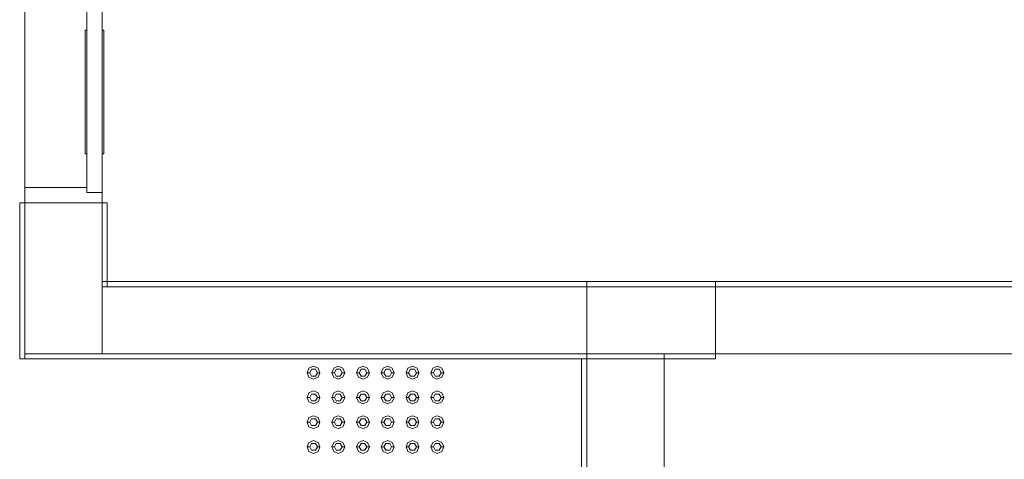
# Model space of a CAD drawing. Header units: millimetres. Extents: x -261 to 187, y -214 to 106.
# Tile 1039 of 1056: x -187.246 to -185.332, y 5.903 to 6.757. Entities that reach past the tile are written whole.
import ezdxf

# ---------------------------------------------------------------- set-up
doc = ezdxf.new("R2010")
doc.units = ezdxf.units.MM
doc.header["$LTSCALE"] = 0.005
doc.header["$MEASUREMENT"] = 0
for name, color, linetype, lineweight in [('IFC-Elemento construtivo genérico-Contorno', 9, 'Continuous', 5), ('IFC-Laje-Contorno', 9, 'Continuous', 5), ('IFC-Parede padrão-Contorno', 9, 'Continuous', 5), ('IFC-Parede-Contorno', 9, 'Continuous', 5), ('IFC-Pilar-Contorno', 9, 'Continuous', 5), ('IFC-Porta-Contorno', 9, 'Continuous', 5)]:
    doc.layers.add(name, color=color, linetype=linetype, lineweight=lineweight)

msp = doc.modelspace()

# ---------------------------------------------------------------- linework, layer by layer
at = {"layer": 'IFC-Elemento construtivo genérico-Contorno', "lineweight": 5}
for p, q in [((-186.687, 6.0716), (-186.6834, 6.0805)), ((-186.687, 6.0716), (-186.682, 6.0716)), ((-186.687, 6.0716), (-186.6834, 6.0628)), ((-186.6834, 6.0805), (-186.6745, 6.0842)), ((-186.682, 6.0716), (-186.6783, 6.0782)), ((-186.682, 6.0716), (-186.6783, 6.0651)), ((-186.6783, 6.0782), (-186.6708, 6.0782)), ((-186.6745, 6.0842), (-186.6657, 6.0805)), ((-186.6708, 6.0782), (-186.667, 6.0716)), ((-186.6708, 6.0651), (-186.667, 6.0716)), ((-186.667, 6.0716), (-186.662, 6.0716)), ((-186.6657, 6.0805), (-186.662, 6.0716)), ((-186.6657, 6.0628), (-186.662, 6.0716)), ((-186.6389, 6.0716), (-186.6353, 6.0805)), ((-186.6389, 6.0716), (-186.6339, 6.0716)), ((-186.6389, 6.0716), (-186.6353, 6.0628)), ((-186.6353, 6.0805), (-186.6264, 6.0842)), ((-186.6339, 6.0716), (-186.6302, 6.0782)), ((-186.6339, 6.0716), (-186.6302, 6.0651)), ((-186.6302, 6.0782), (-186.6227, 6.0782)), ((-186.6264, 6.0842), (-186.6176, 6.0805)), ((-186.6227, 6.0782), (-186.6189, 6.0716)), ((-186.6227, 6.0651), (-186.6189, 6.0716)), ((-186.6189, 6.0716), (-186.6139, 6.0716)), ((-186.6176, 6.0805), (-186.6139, 6.0716)), ((-186.6176, 6.0628), (-186.6139, 6.0716)), ((-186.5909, 6.0716), (-186.5872, 6.0805)), ((-186.5909, 6.0716), (-186.5858, 6.0716)), ((-186.5909, 6.0716), (-186.5872, 6.0628)), ((-186.5872, 6.0805), (-186.5783, 6.0842)), ((-186.5858, 6.0716), (-186.5821, 6.0782)), ((-186.5858, 6.0716), (-186.5821, 6.0651)), ((-186.5821, 6.0782), (-186.5746, 6.0782)), ((-186.5783, 6.0842), (-186.5695, 6.0805)), ((-186.5746, 6.0782), (-186.5708, 6.0716)), ((-186.5746, 6.0651), (-186.5708, 6.0716)), ((-186.5708, 6.0716), (-186.5658, 6.0716)), ((-186.5695, 6.0805), (-186.5658, 6.0716)), ((-186.5695, 6.0628), (-186.5658, 6.0716)), ((-186.5428, 6.0716), (-186.5391, 6.0805)), ((-186.5428, 6.0716), (-186.5378, 6.0716)), ((-186.5428, 6.0716), (-186.5391, 6.0628)), ((-186.5391, 6.0805), (-186.5302, 6.0842)), ((-186.5378, 6.0716), (-186.534, 6.0782)), ((-186.5378, 6.0716), (-186.534, 6.0651)), ((-186.534, 6.0782), (-186.5265, 6.0782)), ((-186.5302, 6.0842), (-186.5214, 6.0805)), ((-186.5265, 6.0782), (-186.5227, 6.0716)), ((-186.5265, 6.0651), (-186.5227, 6.0716)), ((-186.5227, 6.0716), (-186.5177, 6.0716)), ((-186.5214, 6.0805), (-186.5177, 6.0716)), ((-186.5214, 6.0628), (-186.5177, 6.0716)), ((-186.4947, 6.0716), (-186.491, 6.0805)), ((-186.4947, 6.0716), (-186.4897, 6.0716)), ((-186.4947, 6.0716), (-186.491, 6.0628)), ((-186.491, 6.0805), (-186.4822, 6.0842)), ((-186.4897, 6.0716), (-186.4859, 6.0782)), ((-186.4897, 6.0716), (-186.4859, 6.0651)), ((-186.4859, 6.0782), (-186.4784, 6.0782)), ((-186.4822, 6.0842), (-186.4733, 6.0805)), ((-186.4784, 6.0782), (-186.4746, 6.0716)), ((-186.4784, 6.0651), (-186.4746, 6.0716)), ((-186.4746, 6.0716), (-186.4696, 6.0716)), ((-186.4733, 6.0805), (-186.4696, 6.0716)), ((-186.4733, 6.0628), (-186.4696, 6.0716)), ((-186.4466, 6.0716), (-186.4429, 6.0805)), ((-186.4466, 6.0716), (-186.4416, 6.0716)), ((-186.4466, 6.0716), (-186.4429, 6.0628)), ((-186.4429, 6.0805), (-186.4341, 6.0842)), ((-186.4416, 6.0716), (-186.4378, 6.0782)), ((-186.4416, 6.0716), (-186.4378, 6.0651)), ((-186.4378, 6.0782), (-186.4303, 6.0782)), ((-186.434, 6.0841), (-186.4252, 6.0805)), ((-186.4303, 6.0782), (-186.4265, 6.0716)), ((-186.4303, 6.0651), (-186.4265, 6.0716)), ((-186.4265, 6.0716), (-186.4215, 6.0716)), ((-186.4252, 6.0805), (-186.4215, 6.0716)), ((-186.4252, 6.0628), (-186.4215, 6.0716)), ((-186.6834, 6.0628), (-186.6745, 6.0591)), ((-186.6783, 6.0651), (-186.6708, 6.0651)), ((-186.6745, 6.0591), (-186.6657, 6.0628)), ((-186.6353, 6.0628), (-186.6264, 6.0591)), ((-186.6302, 6.0651), (-186.6227, 6.0651)), ((-186.6264, 6.0591), (-186.6176, 6.0628)), ((-186.5872, 6.0628), (-186.5783, 6.0591)), ((-186.5821, 6.0651), (-186.5746, 6.0651)), ((-186.5783, 6.0591), (-186.5695, 6.0628)), ((-186.5391, 6.0628), (-186.5302, 6.0591)), ((-186.534, 6.0651), (-186.5265, 6.0651)), ((-186.5302, 6.0591), (-186.5214, 6.0628)), ((-186.491, 6.0628), (-186.4822, 6.0591)), ((-186.4859, 6.0651), (-186.4784, 6.0651)), ((-186.4822, 6.0591), (-186.4733, 6.0628)), ((-186.4429, 6.0628), (-186.4341, 6.0591)), ((-186.4378, 6.0651), (-186.4303, 6.0651)), ((-186.434, 6.0591), (-186.4252, 6.0628)), ((-186.687, 6.0236), (-186.6834, 6.0324)), ((-186.6834, 6.0324), (-186.6745, 6.0361)), ((-186.682, 6.0236), (-186.6783, 6.0301)), ((-186.6783, 6.0301), (-186.6708, 6.0301)), ((-186.6745, 6.0361), (-186.6657, 6.0324)), ((-186.6708, 6.0301), (-186.667, 6.0236)), ((-186.6657, 6.0324), (-186.662, 6.0236)), ((-186.6389, 6.0236), (-186.6353, 6.0324)), ((-186.6353, 6.0324), (-186.6264, 6.0361)), ((-186.6339, 6.0236), (-186.6302, 6.0301)), ((-186.6302, 6.0301), (-186.6227, 6.0301)), ((-186.6264, 6.0361), (-186.6176, 6.0324)), ((-186.6227, 6.0301), (-186.6189, 6.0236)), ((-186.6176, 6.0324), (-186.6139, 6.0236)), ((-186.5909, 6.0236), (-186.5872, 6.0324)), ((-186.5872, 6.0324), (-186.5783, 6.0361)), ((-186.5858, 6.0236), (-186.5821, 6.0301)), ((-186.5821, 6.0301), (-186.5746, 6.0301)), ((-186.5783, 6.0361), (-186.5695, 6.0324)), ((-186.5746, 6.0301), (-186.5708, 6.0236)), ((-186.5695, 6.0324), (-186.5658, 6.0236)), ((-186.5428, 6.0236), (-186.5391, 6.0324)), ((-186.5391, 6.0324), (-186.5302, 6.0361)), ((-186.5378, 6.0236), (-186.534, 6.0301)), ((-186.534, 6.0301), (-186.5265, 6.0301)), ((-186.5302, 6.0361), (-186.5214, 6.0324)), ((-186.5265, 6.0301), (-186.5227, 6.0236)), ((-186.5214, 6.0324), (-186.5177, 6.0236)), ((-186.4947, 6.0236), (-186.491, 6.0324)), ((-186.491, 6.0324), (-186.4822, 6.0361)), ((-186.4897, 6.0236), (-186.4859, 6.0301)), ((-186.4859, 6.0301), (-186.4784, 6.0301)), ((-186.4822, 6.0361), (-186.4733, 6.0324)), ((-186.4784, 6.0301), (-186.4746, 6.0236)), ((-186.4733, 6.0324), (-186.4696, 6.0236)), ((-186.4466, 6.0236), (-186.4429, 6.0324)), ((-186.4429, 6.0324), (-186.4341, 6.0361)), ((-186.4416, 6.0236), (-186.4378, 6.0301)), ((-186.4378, 6.0301), (-186.4303, 6.0301)), ((-186.434, 6.036), (-186.4252, 6.0324)), ((-186.4303, 6.0301), (-186.4265, 6.0236)), ((-186.4252, 6.0324), (-186.4215, 6.0236)), ((-186.687, 6.0236), (-186.682, 6.0236)), ((-186.687, 6.0236), (-186.6834, 6.0147)), ((-186.6834, 6.0147), (-186.6745, 6.011)), ((-186.682, 6.0236), (-186.6783, 6.017)), ((-186.6783, 6.017), (-186.6708, 6.017)), ((-186.6745, 6.011), (-186.6657, 6.0147)), ((-186.6708, 6.017), (-186.667, 6.0236)), ((-186.667, 6.0236), (-186.662, 6.0236)), ((-186.6657, 6.0147), (-186.662, 6.0236)), ((-186.6389, 6.0236), (-186.6339, 6.0236)), ((-186.6389, 6.0236), (-186.6353, 6.0147)), ((-186.6353, 6.0147), (-186.6264, 6.011)), ((-186.6339, 6.0236), (-186.6302, 6.017)), ((-186.6302, 6.017), (-186.6227, 6.017)), ((-186.6264, 6.011), (-186.6176, 6.0147)), ((-186.6227, 6.017), (-186.6189, 6.0236)), ((-186.6189, 6.0236), (-186.6139, 6.0236)), ((-186.6176, 6.0147), (-186.6139, 6.0236)), ((-186.5909, 6.0236), (-186.5858, 6.0236)), ((-186.5909, 6.0236), (-186.5872, 6.0147)), ((-186.5872, 6.0147), (-186.5783, 6.011)), ((-186.5858, 6.0236), (-186.5821, 6.017)), ((-186.5821, 6.017), (-186.5746, 6.017)), ((-186.5783, 6.011), (-186.5695, 6.0147)), ((-186.5746, 6.017), (-186.5708, 6.0236)), ((-186.5708, 6.0236), (-186.5658, 6.0236)), ((-186.5695, 6.0147), (-186.5658, 6.0236)), ((-186.5428, 6.0236), (-186.5378, 6.0236)), ((-186.5428, 6.0236), (-186.5391, 6.0147)), ((-186.5391, 6.0147), (-186.5302, 6.011)), ((-186.5378, 6.0236), (-186.534, 6.017)), ((-186.534, 6.017), (-186.5265, 6.017)), ((-186.5302, 6.011), (-186.5214, 6.0147)), ((-186.5265, 6.017), (-186.5227, 6.0236)), ((-186.5227, 6.0236), (-186.5177, 6.0236)), ((-186.5214, 6.0147), (-186.5177, 6.0236)), ((-186.4947, 6.0236), (-186.4897, 6.0236)), ((-186.4947, 6.0236), (-186.491, 6.0147)), ((-186.491, 6.0147), (-186.4822, 6.011)), ((-186.4897, 6.0236), (-186.4859, 6.017)), ((-186.4859, 6.017), (-186.4784, 6.017)), ((-186.4822, 6.011), (-186.4733, 6.0147)), ((-186.4784, 6.017), (-186.4746, 6.0236)), ((-186.4746, 6.0236), (-186.4696, 6.0236)), ((-186.4733, 6.0147), (-186.4696, 6.0236)), ((-186.4466, 6.0236), (-186.4416, 6.0236)), ((-186.4466, 6.0236), (-186.4429, 6.0147)), ((-186.4429, 6.0147), (-186.4341, 6.011)), ((-186.4416, 6.0236), (-186.4378, 6.017)), ((-186.4378, 6.017), (-186.4303, 6.017)), ((-186.434, 6.0111), (-186.4252, 6.0147)), ((-186.4303, 6.017), (-186.4265, 6.0236)), ((-186.4265, 6.0236), (-186.4215, 6.0236)), ((-186.4252, 6.0147), (-186.4215, 6.0236)), ((-186.687, 5.9755), (-186.6834, 5.9843)), ((-186.687, 5.9755), (-186.682, 5.9755)), ((-186.687, 5.9755), (-186.6834, 5.9666)), ((-186.6834, 5.9843), (-186.6745, 5.988)), ((-186.682, 5.9755), (-186.6783, 5.982)), ((-186.682, 5.9755), (-186.6783, 5.969)), ((-186.6783, 5.982), (-186.6708, 5.982)), ((-186.6745, 5.988), (-186.6657, 5.9843)), ((-186.6708, 5.982), (-186.667, 5.9755)), ((-186.6708, 5.969), (-186.667, 5.9755)), ((-186.667, 5.9755), (-186.662, 5.9755)), ((-186.6657, 5.9843), (-186.662, 5.9755)), ((-186.6657, 5.9666), (-186.662, 5.9755)), ((-186.6389, 5.9755), (-186.6353, 5.9843)), ((-186.6389, 5.9755), (-186.6339, 5.9755)), ((-186.6389, 5.9755), (-186.6353, 5.9666)), ((-186.6353, 5.9843), (-186.6264, 5.988)), ((-186.6339, 5.9755), (-186.6302, 5.982)), ((-186.6339, 5.9755), (-186.6302, 5.969)), ((-186.6302, 5.982), (-186.6227, 5.982)), ((-186.6264, 5.988), (-186.6176, 5.9843)), ((-186.6227, 5.982), (-186.6189, 5.9755)), ((-186.6227, 5.969), (-186.6189, 5.9755)), ((-186.6189, 5.9755), (-186.6139, 5.9755)), ((-186.6176, 5.9843), (-186.6139, 5.9755)), ((-186.6176, 5.9666), (-186.6139, 5.9755)), ((-186.5909, 5.9755), (-186.5872, 5.9843)), ((-186.5909, 5.9755), (-186.5858, 5.9755)), ((-186.5909, 5.9755), (-186.5872, 5.9666)), ((-186.5872, 5.9843), (-186.5783, 5.988)), ((-186.5858, 5.9755), (-186.5821, 5.982)), ((-186.5858, 5.9755), (-186.5821, 5.969)), ((-186.5821, 5.982), (-186.5746, 5.982)), ((-186.5783, 5.988), (-186.5695, 5.9843)), ((-186.5746, 5.982), (-186.5708, 5.9755)), ((-186.5746, 5.969), (-186.5708, 5.9755)), ((-186.5708, 5.9755), (-186.5658, 5.9755)), ((-186.5695, 5.9843), (-186.5658, 5.9755)), ((-186.5695, 5.9666), (-186.5658, 5.9755)), ((-186.5428, 5.9755), (-186.5391, 5.9843)), ((-186.5428, 5.9755), (-186.5378, 5.9755)), ((-186.5428, 5.9755), (-186.5391, 5.9666)), ((-186.5391, 5.9843), (-186.5302, 5.988)), ((-186.5378, 5.9755), (-186.534, 5.982)), ((-186.5378, 5.9755), (-186.534, 5.969)), ((-186.534, 5.982), (-186.5265, 5.982)), ((-186.5302, 5.988), (-186.5214, 5.9843)), ((-186.5265, 5.982), (-186.5227, 5.9755)), ((-186.5265, 5.969), (-186.5227, 5.9755)), ((-186.5227, 5.9755), (-186.5177, 5.9755)), ((-186.5214, 5.9843), (-186.5177, 5.9755)), ((-186.5214, 5.9666), (-186.5177, 5.9755)), ((-186.4947, 5.9755), (-186.491, 5.9843)), ((-186.4947, 5.9755), (-186.4897, 5.9755)), ((-186.4947, 5.9755), (-186.491, 5.9666)), ((-186.491, 5.9843), (-186.4822, 5.988)), ((-186.4897, 5.9755), (-186.4859, 5.982)), ((-186.4897, 5.9755), (-186.4859, 5.969)), ((-186.4859, 5.982), (-186.4784, 5.982)), ((-186.4822, 5.988), (-186.4733, 5.9843)), ((-186.4784, 5.982), (-186.4746, 5.9755)), ((-186.4784, 5.969), (-186.4746, 5.9755)), ((-186.4746, 5.9755), (-186.4696, 5.9755)), ((-186.4733, 5.9843), (-186.4696, 5.9755)), ((-186.4733, 5.9666), (-186.4696, 5.9755)), ((-186.4466, 5.9755), (-186.4429, 5.9843)), ((-186.4466, 5.9755), (-186.4416, 5.9755)), ((-186.4466, 5.9755), (-186.4429, 5.9666)), ((-186.4429, 5.9843), (-186.4341, 5.988)), ((-186.4416, 5.9755), (-186.4378, 5.982)), ((-186.4416, 5.9755), (-186.4378, 5.969)), ((-186.4378, 5.982), (-186.4303, 5.982)), ((-186.434, 5.988), (-186.4252, 5.9843)), ((-186.4303, 5.982), (-186.4265, 5.9755)), ((-186.4303, 5.969), (-186.4265, 5.9755)), ((-186.4265, 5.9755), (-186.4215, 5.9755)), ((-186.4252, 5.9843), (-186.4215, 5.9755)), ((-186.4252, 5.9666), (-186.4215, 5.9755)), ((-186.6834, 5.9666), (-186.6745, 5.9629)), ((-186.6783, 5.969), (-186.6708, 5.969)), ((-186.6745, 5.9629), (-186.6657, 5.9666)), ((-186.6353, 5.9666), (-186.6264, 5.9629)), ((-186.6302, 5.969), (-186.6227, 5.969)), ((-186.6264, 5.9629), (-186.6176, 5.9666)), ((-186.5872, 5.9666), (-186.5783, 5.9629)), ((-186.5821, 5.969), (-186.5746, 5.969)), ((-186.5783, 5.9629), (-186.5695, 5.9666)), ((-186.5391, 5.9666), (-186.5302, 5.9629)), ((-186.534, 5.969), (-186.5265, 5.969)), ((-186.5302, 5.9629), (-186.5214, 5.9666)), ((-186.491, 5.9666), (-186.4822, 5.9629)), ((-186.4859, 5.969), (-186.4784, 5.969)), ((-186.4822, 5.9629), (-186.4733, 5.9666)), ((-186.4429, 5.9666), (-186.4341, 5.9629)), ((-186.4378, 5.969), (-186.4303, 5.969)), ((-186.434, 5.963), (-186.4252, 5.9666)), ((-186.687, 5.9274), (-186.6834, 5.9362)), ((-186.6834, 5.9362), (-186.6745, 5.9399)), ((-186.682, 5.9274), (-186.6783, 5.9339)), ((-186.6783, 5.9339), (-186.6708, 5.9339)), ((-186.6745, 5.9399), (-186.6657, 5.9362)), ((-186.6708, 5.9339), (-186.667, 5.9274)), ((-186.6657, 5.9362), (-186.662, 5.9274)), ((-186.6389, 5.9274), (-186.6353, 5.9362)), ((-186.6353, 5.9362), (-186.6264, 5.9399)), ((-186.6339, 5.9274), (-186.6302, 5.9339)), ((-186.6302, 5.9339), (-186.6227, 5.9339)), ((-186.6264, 5.9399), (-186.6176, 5.9362)), ((-186.6227, 5.9339), (-186.6189, 5.9274)), ((-186.6176, 5.9362), (-186.6139, 5.9274)), ((-186.5909, 5.9274), (-186.5872, 5.9362)), ((-186.5872, 5.9362), (-186.5783, 5.9399)), ((-186.5858, 5.9274), (-186.5821, 5.9339)), ((-186.5821, 5.9339), (-186.5746, 5.9339)), ((-186.5783, 5.9399), (-186.5695, 5.9362)), ((-186.5746, 5.9339), (-186.5708, 5.9274)), ((-186.5695, 5.9362), (-186.5658, 5.9274)), ((-186.5428, 5.9274), (-186.5391, 5.9362)), ((-186.5391, 5.9362), (-186.5302, 5.9399)), ((-186.5378, 5.9274), (-186.534, 5.9339)), ((-186.534, 5.9339), (-186.5265, 5.9339)), ((-186.5302, 5.9399), (-186.5214, 5.9362)), ((-186.5265, 5.9339), (-186.5227, 5.9274)), ((-186.5214, 5.9362), (-186.5177, 5.9274)), ((-186.4947, 5.9274), (-186.491, 5.9362)), ((-186.491, 5.9362), (-186.4822, 5.9399)), ((-186.4897, 5.9274), (-186.4859, 5.9339)), ((-186.4859, 5.9339), (-186.4784, 5.9339)), ((-186.4822, 5.9399), (-186.4733, 5.9362)), ((-186.4784, 5.9339), (-186.4746, 5.9274)), ((-186.4733, 5.9362), (-186.4696, 5.9274)), ((-186.4466, 5.9274), (-186.4429, 5.9362)), ((-186.4429, 5.9362), (-186.4341, 5.9399)), ((-186.4416, 5.9274), (-186.4378, 5.9339)), ((-186.4378, 5.9339), (-186.4303, 5.9339)), ((-186.434, 5.9399), (-186.4252, 5.9362)), ((-186.4303, 5.9339), (-186.4265, 5.9274)), ((-186.4252, 5.9362), (-186.4215, 5.9274)), ((-186.687, 5.9274), (-186.682, 5.9274)), ((-186.687, 5.9274), (-186.6834, 5.9185)), ((-186.6834, 5.9185), (-186.6745, 5.9149)), ((-186.682, 5.9274), (-186.6783, 5.9209)), ((-186.6783, 5.9209), (-186.6708, 5.9209)), ((-186.6745, 5.9149), (-186.6657, 5.9185)), ((-186.6708, 5.9209), (-186.667, 5.9274)), ((-186.667, 5.9274), (-186.662, 5.9274)), ((-186.6657, 5.9185), (-186.662, 5.9274)), ((-186.6389, 5.9274), (-186.6339, 5.9274)), ((-186.6389, 5.9274), (-186.6353, 5.9185)), ((-186.6353, 5.9185), (-186.6264, 5.9149)), ((-186.6339, 5.9274), (-186.6302, 5.9209)), ((-186.6302, 5.9209), (-186.6227, 5.9209)), ((-186.6264, 5.9149), (-186.6176, 5.9185)), ((-186.6227, 5.9209), (-186.6189, 5.9274)), ((-186.6189, 5.9274), (-186.6139, 5.9274)), ((-186.6176, 5.9185), (-186.6139, 5.9274)), ((-186.5909, 5.9274), (-186.5858, 5.9274)), ((-186.5909, 5.9274), (-186.5872, 5.9185)), ((-186.5872, 5.9185), (-186.5783, 5.9149)), ((-186.5858, 5.9274), (-186.5821, 5.9209)), ((-186.5821, 5.9209), (-186.5746, 5.9209)), ((-186.5783, 5.9149), (-186.5695, 5.9185)), ((-186.5746, 5.9209), (-186.5708, 5.9274)), ((-186.5708, 5.9274), (-186.5658, 5.9274)), ((-186.5695, 5.9185), (-186.5658, 5.9274)), ((-186.5428, 5.9274), (-186.5378, 5.9274)), ((-186.5428, 5.9274), (-186.5391, 5.9185)), ((-186.5391, 5.9185), (-186.5302, 5.9149)), ((-186.5378, 5.9274), (-186.534, 5.9209)), ((-186.534, 5.9209), (-186.5265, 5.9209)), ((-186.5302, 5.9149), (-186.5214, 5.9185)), ((-186.5265, 5.9209), (-186.5227, 5.9274)), ((-186.5227, 5.9274), (-186.5177, 5.9274)), ((-186.5214, 5.9185), (-186.5177, 5.9274)), ((-186.4947, 5.9274), (-186.4897, 5.9274)), ((-186.4947, 5.9274), (-186.491, 5.9185)), ((-186.491, 5.9185), (-186.4822, 5.9149)), ((-186.4897, 5.9274), (-186.4859, 5.9209)), ((-186.4859, 5.9209), (-186.4784, 5.9209)), ((-186.4822, 5.9149), (-186.4733, 5.9185)), ((-186.4784, 5.9209), (-186.4746, 5.9274)), ((-186.4746, 5.9274), (-186.4696, 5.9274)), ((-186.4733, 5.9185), (-186.4696, 5.9274)), ((-186.4466, 5.9274), (-186.4416, 5.9274)), ((-186.4466, 5.9274), (-186.4429, 5.9185)), ((-186.4429, 5.9185), (-186.4341, 5.9149)), ((-186.4416, 5.9274), (-186.4378, 5.9209)), ((-186.4378, 5.9209), (-186.4303, 5.9209)), ((-186.434, 5.9149), (-186.4252, 5.9185)), ((-186.4303, 5.9209), (-186.4265, 5.9274)), ((-186.4265, 5.9274), (-186.4215, 5.9274)), ((-186.4252, 5.9185), (-186.4215, 5.9274))]:
    msp.add_line(p, q, dxfattribs=at)
at = {"layer": 'IFC-Laje-Contorno', "lineweight": 5}
for p, q in [((-187.2356, 6.4316), (-187.2356, 7.2732)), ((-187.0853, 6.7372), (-187.0853, 6.7773)), ((-187.0853, 6.4016), (-187.0853, 6.4967))]:
    msp.add_line(p, q, dxfattribs=at)
at = {"layer": 'IFC-Parede padrão-Contorno', "lineweight": 5}
for p, q in [((-187.2356, 6.1602), (-187.2356, 6.4016)), ((-187.221, 6.4016), (-187.0853, 6.4016)), ((-187.0853, 6.1602), (-187.0853, 6.4016)), ((-187.0853, 6.4016), (-187.0843, 6.4016)), ((-187.0843, 6.4016), (-187.0753, 6.4016)), ((-187.0753, 6.2804), (-187.0753, 6.4016)), ((-187.0753, 6.2386), (-187.0753, 6.2804)), ((-187.0853, 6.2486), (-184.998, 6.2486)), ((-187.0853, 6.2386), (-184.998, 6.2386)), ((-187.0853, 6.1475), (-187.0853, 6.2386)), ((-186.0634, 6.2386), (-183.6788, 6.2386)), ((-187.0853, 6.1084), (-187.0853, 6.1602)), ((-187.2356, 6.1084), (-186.9619, 6.1084)), ((-187.0853, 6.1084), (-186.0634, 6.1084)), ((-186.1435, 5.6053), (-186.1435, 6.1084)), ((-186.0878, 6.1084), (-185.9932, 6.1084)), ((-186.0634, 6.1084), (-183.6788, 6.1084)), ((-185.9932, 5.6053), (-185.9932, 6.1084)), ((-187.2356, 6.0984), (-186.9619, 6.0984)), ((-186.9619, 6.0984), (-186.1435, 6.0984)), ((-186.1535, 5.6054), (-186.1535, 6.0984)), ((-185.9932, 5.5474), (-185.9932, 6.0984))]:
    msp.add_line(p, q, dxfattribs=at)
at = {"layer": 'IFC-Parede-Contorno', "lineweight": 5}
for p, q in [((-187.2456, 6.3721), (-187.2456, 6.4016)), ((-187.2456, 6.4016), (-187.2446, 6.4016)), ((-187.2446, 6.4016), (-187.2356, 6.4016)), ((-187.2456, 6.0984), (-187.2456, 6.3721)), ((-187.2356, 6.0984), (-187.2356, 6.3721)), ((-187.2456, 6.0984), (-187.2432, 6.0984)), ((-187.2432, 6.0984), (-187.2356, 6.0984))]:
    msp.add_line(p, q, dxfattribs=at)
at = {"layer": 'IFC-Pilar-Contorno', "lineweight": 5}
for p, q in [((-186.1435, 6.1489), (-186.1435, 6.2486)), ((-185.893, 6.2418), (-185.893, 6.2486)), ((-185.893, 6.1981), (-185.893, 6.2418)), ((-185.893, 6.0984), (-185.893, 6.1981)), ((-186.1435, 6.1052), (-186.1435, 6.1489)), ((-186.1435, 6.0984), (-185.9772, 6.0984)), ((-185.9772, 6.0984), (-185.9659, 6.0984)), ((-185.9659, 6.0984), (-185.893, 6.0984))]:
    msp.add_line(p, q, dxfattribs=at)
at = {"layer": 'IFC-Porta-Contorno', "lineweight": 5}
for p, q in [((-187.1154, 6.5307), (-187.1154, 7.0688)), ((-187.0853, 6.5307), (-187.0853, 7.0688)), ((-187.1184, 6.4967), (-187.1184, 6.7372)), ((-187.1184, 6.7372), (-187.1154, 6.7372)), ((-187.0853, 6.4967), (-187.0853, 6.7372)), ((-187.0853, 6.7372), (-187.0823, 6.7372)), ((-187.0823, 6.4967), (-187.0823, 6.7372)), ((-187.1154, 6.4592), (-187.1154, 6.5307)), ((-187.0853, 6.4592), (-187.0853, 6.5307)), ((-187.1184, 6.4967), (-187.1154, 6.4967)), ((-187.0853, 6.4967), (-187.0823, 6.4967)), ((-187.1154, 6.4349), (-187.1154, 6.4592)), ((-187.0853, 6.4349), (-187.0853, 6.4592)), ((-187.2356, 6.4291), (-187.2356, 6.4316)), ((-187.2356, 6.4316), (-187.2255, 6.4316)), ((-187.2255, 6.4316), (-187.1154, 6.4316)), ((-187.1154, 6.4216), (-187.1154, 6.4349)), ((-187.0853, 6.4216), (-187.0853, 6.4349)), ((-187.2356, 6.4016), (-187.2356, 6.4291)), ((-187.1154, 6.4216), (-187.1127, 6.4216)), ((-187.1127, 6.4216), (-187.0853, 6.4216)), ((-187.0853, 6.4198), (-187.0853, 6.4216)), ((-187.0853, 6.4016), (-187.0853, 6.4198)), ((-187.2356, 6.4016), (-187.0999, 6.4016))]:
    msp.add_line(p, q, dxfattribs=at)

doc.saveas('drawing.dxf')
